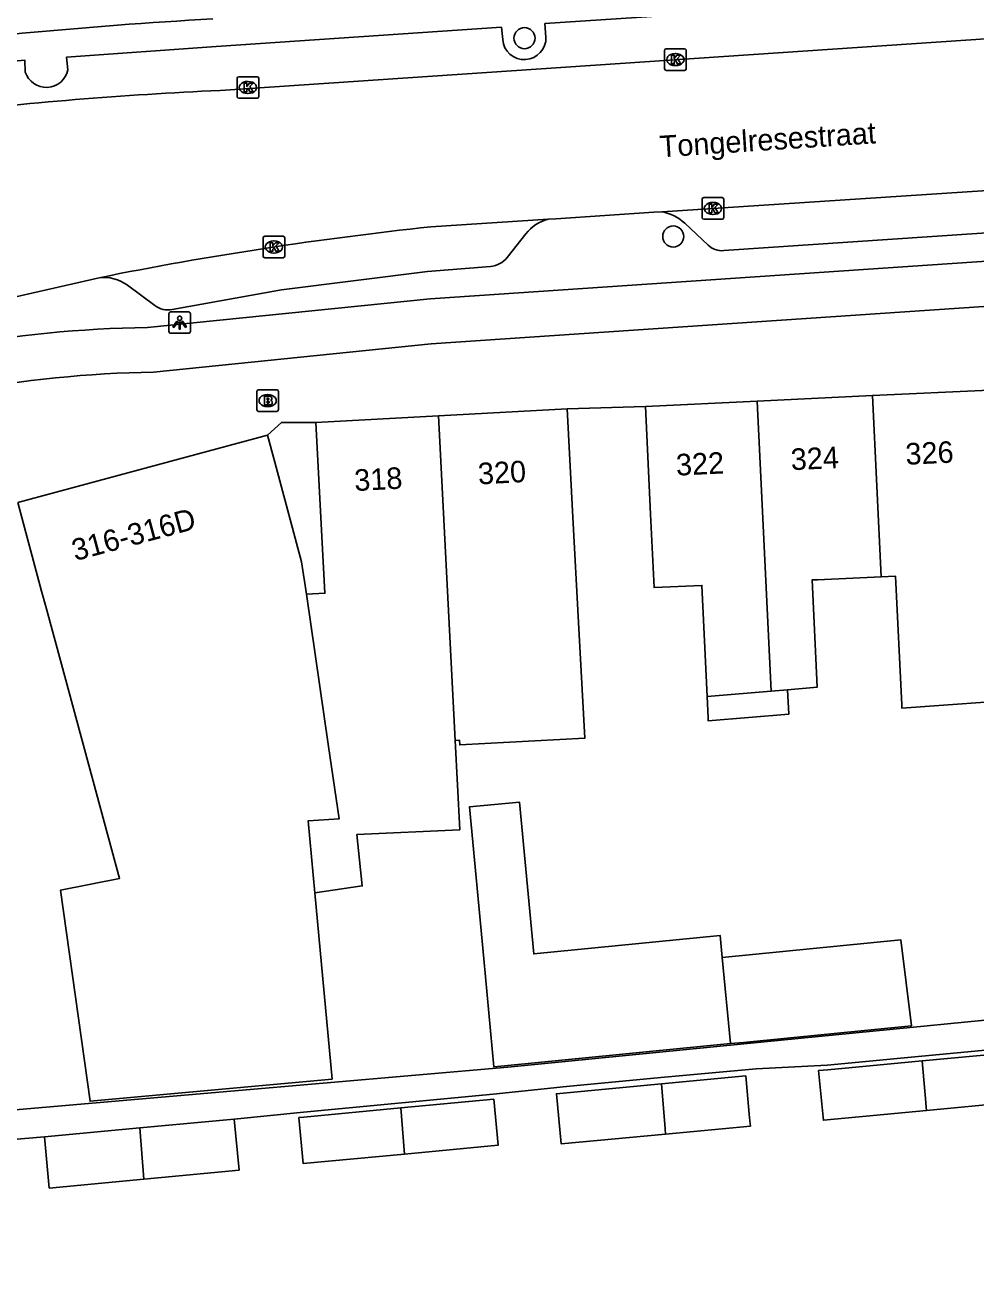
# Model space of a CAD drawing. Extents: x 163010 to 163853, y 382793 to 383982.
# Drawn here: x 163239.8 to 163283.9, y 383562.7 to 383621.3 of the extents above; entities that cross this region are included whole.
import ezdxf

# ---------------------------------------------------------------- set-up
doc = ezdxf.new("R2010")
doc.units = 0
for name, color, linetype in [('IMGEO_Boom', 7, 'Continuous'), ('IMGEO_Brandkraan', 7, 'Continuous'), ('IMGEO_Fietspad_open', 7, 'Continuous'), ('IMGEO_Kolk', 7, 'Continuous'), ('IMGEO_Lichtpunt', 7, 'Continuous'), ('IMGEO_Openbare_ruimte_label', 7, 'Continuous'), ('IMGEO_Pand', 7, 'Continuous'), ('IMGEO_Pand_nummerreeks', 7, 'Continuous'), ('IMGEO_Parkeervlak_open', 7, 'Continuous'), ('IMGEO_Rijbaan_lokaal_gesloten', 7, 'Continuous'), ('IMGEO_Voetpad_open', 7, 'Continuous')]:
    doc.layers.add(name, color=color, linetype=linetype)

msp = doc.modelspace()

# ---------------------------------------------------------------- linework, layer by layer
at = {"layer": 'IMGEO_Boom'}
for centre in [(163262.934, 383620.731), (163269.831, 383611.531)]:
    msp.add_circle(centre, 0.489, dxfattribs=at)
at = {"layer": 'IMGEO_Brandkraan'}
for p, q in [((163250.523, 383603.495), (163250.523, 383604.347)), ((163250.598, 383604.421), (163251.45, 383604.421)), ((163251.011, 383604.201), (163251.036, 383604.201)), ((163251.524, 383604.347), (163251.524, 383603.495)), ((163251.45, 383603.421), (163250.598, 383603.421)), ((163251.034, 383603.641), (163251.009, 383603.641))]:
    msp.add_line(p, q, dxfattribs=at)
for points in [[(163250.523, 383603.495), (163250.523, 383604.347)], [(163250.598, 383604.421), (163251.45, 383604.421)], [(163250.871, 383604.121), (163250.871, 383603.721), (163251.084, 383603.721)], [(163251.102, 383604.121), (163250.871, 383604.121)], [(163251.05, 383604.04), (163250.996, 383604.04), (163250.996, 383603.964)], [(163250.996, 383603.964), (163251.049, 383603.964)], [(163251.524, 383604.347), (163251.524, 383603.495)], [(163251.45, 383603.421), (163250.598, 383603.421)], [(163251.058, 383603.888), (163250.996, 383603.888), (163250.996, 383603.807)], [(163250.996, 383603.807), (163251.058, 383603.807)]]:
    msp.add_lwpolyline(points, dxfattribs=at)
for centre, radius, start, end in [((163250.6, 383604.345), 0.0765, 91.55205, 178.44795), ((163250.6, 383604.345), 0.0765, 91.55205, 178.44795), ((163251.051, 383604.002), 0.0379, 267.82845, 90.93552), ((163251.106, 383603.976), 0.145, 59.4692, 91.53667), ((163251.131, 383604.023), 0.0922, 285.51372, 58.15012), ((163251.448, 383604.345), 0.0765, 1.55205, 88.44795), ((163251.448, 383604.345), 0.0765, 1.55205, 88.44795), ((163250.6, 383603.497), 0.0765, 181.55205, 268.44795), ((163250.6, 383603.497), 0.0765, 181.55205, 268.44795), ((163251.059, 383603.847), 0.0404, 269.87594, 90.50774), ((163251.09, 383603.972), 0.251, 268.66757, 293.53466), ((163251.136, 383603.831), 0.105, 301.31148, 78.98903), ((163251.448, 383603.497), 0.0765, 271.55205, 358.44795), ((163251.448, 383603.497), 0.0765, 271.55205, 358.44795)]:
    msp.add_arc(centre, radius, start, end, dxfattribs=at)
for centre, major_axis, ratio, start_param, end_param in [((163251.01, 383603.921), (-0.387, 0.002), 0.722429, 4.712389, 7.853982), ((163251.035, 383603.921), (-0.39, 0.002), 0.717154, 1.570796, 4.712389)]:
    msp.add_ellipse(centre, major_axis=major_axis, ratio=ratio, start_param=start_param, end_param=end_param, dxfattribs=at)
at = {"layer": 'IMGEO_Fietspad_open'}
for points in [[(163331.137, 383613.796), (163319.995, 383612.806), (163258.553, 383608.639), (163245.452, 383607.311)], [(163245.734, 383605.242), (163258.605, 383606.554), (163320.157, 383610.707), (163331.127, 383611.662)]]:
    msp.add_lwpolyline(points, dxfattribs=at)
for centre, radius, start, end in [((163262.924, 383372.672), 249.375, 93.32181, 97.39105), ((163246.114, 383553.869), 53.446, 90.70968, 110.64188), ((163246.55, 383552.155), 53.093, 90.881, 110.52156)]:
    msp.add_arc(centre, radius, start, end, dxfattribs=at)
at = {"layer": 'IMGEO_Kolk'}
for p, q in [((163269.432, 383619.311), (163269.432, 383620.163)), ((163269.507, 383620.237), (163270.359, 383620.237)), ((163269.92, 383620.017), (163269.945, 383620.017)), ((163270.433, 383620.163), (163270.433, 383619.311)), ((163270.359, 383619.237), (163269.507, 383619.237)), ((163269.943, 383619.457), (163269.918, 383619.457)), ((163249.608, 383618.018), (163249.608, 383618.87)), ((163249.683, 383618.944), (163250.535, 383618.944)), ((163250.096, 383618.724), (163250.121, 383618.724)), ((163250.609, 383618.87), (163250.609, 383618.018)), ((163250.119, 383618.164), (163250.094, 383618.164)), ((163250.535, 383617.944), (163249.683, 383617.944)), ((163271.247, 383613.334), (163272.099, 383613.334)), ((163271.172, 383612.408), (163271.172, 383613.26)), ((163271.66, 383613.114), (163271.685, 383613.114)), ((163272.173, 383613.26), (163272.173, 383612.408)), ((163272.099, 383612.334), (163271.247, 383612.334)), ((163271.683, 383612.554), (163271.658, 383612.554)), ((163250.812, 383610.62), (163250.812, 383611.472)), ((163250.887, 383611.546), (163251.739, 383611.546)), ((163251.3, 383611.326), (163251.325, 383611.326)), ((163251.813, 383611.472), (163251.813, 383610.62)), ((163251.739, 383610.546), (163250.887, 383610.546)), ((163251.323, 383610.766), (163251.298, 383610.766))]:
    msp.add_line(p, q, dxfattribs=at)
for points in [[(163269.432, 383619.311), (163269.432, 383620.163)], [(163269.507, 383620.237), (163270.359, 383620.237)], [(163269.753, 383619.937), (163269.876, 383619.937), (163269.876, 383619.786), (163270.006, 383619.937), (163270.17, 383619.937), (163270.024, 383619.786), (163270.177, 383619.537), (163270.025, 383619.537), (163269.94, 383619.701), (163269.876, 383619.634), (163269.876, 383619.537), (163269.753, 383619.537), (163269.753, 383619.937)], [(163270.433, 383620.163), (163270.433, 383619.311)], [(163270.359, 383619.237), (163269.507, 383619.237)], [(163249.608, 383618.018), (163249.608, 383618.87)], [(163249.683, 383618.944), (163250.535, 383618.944)], [(163249.929, 383618.644), (163250.052, 383618.644), (163250.052, 383618.493), (163250.182, 383618.644), (163250.346, 383618.644), (163250.2, 383618.493), (163250.353, 383618.244), (163250.201, 383618.244), (163250.116, 383618.408), (163250.052, 383618.341), (163250.052, 383618.244), (163249.929, 383618.244), (163249.929, 383618.644)], [(163250.609, 383618.87), (163250.609, 383618.018)], [(163250.535, 383617.944), (163249.683, 383617.944)], [(163271.247, 383613.334), (163272.099, 383613.334)], [(163271.172, 383612.408), (163271.172, 383613.26)], [(163271.493, 383613.034), (163271.616, 383613.034), (163271.616, 383612.883), (163271.746, 383613.034), (163271.91, 383613.034), (163271.764, 383612.883), (163271.917, 383612.634), (163271.765, 383612.634), (163271.68, 383612.798), (163271.616, 383612.731), (163271.616, 383612.634), (163271.493, 383612.634), (163271.493, 383613.034)], [(163272.173, 383613.26), (163272.173, 383612.408)], [(163272.099, 383612.334), (163271.247, 383612.334)], [(163250.812, 383610.62), (163250.812, 383611.472)], [(163250.887, 383611.546), (163251.739, 383611.546)], [(163251.133, 383611.246), (163251.256, 383611.246), (163251.256, 383611.095), (163251.386, 383611.246), (163251.55, 383611.246), (163251.404, 383611.095), (163251.557, 383610.846), (163251.405, 383610.846), (163251.32, 383611.01), (163251.256, 383610.943), (163251.256, 383610.846), (163251.133, 383610.846), (163251.133, 383611.246)], [(163251.813, 383611.472), (163251.813, 383610.62)], [(163251.739, 383610.546), (163250.887, 383610.546)]]:
    msp.add_lwpolyline(points, dxfattribs=at)
for centre, start, end in [((163269.509, 383620.161), 91.55205, 178.44795), ((163269.509, 383620.161), 91.55205, 178.44795), ((163270.357, 383620.161), 1.55205, 88.44795), ((163270.357, 383620.161), 1.55205, 88.44795), ((163269.509, 383619.313), 181.55205, 268.44795), ((163269.509, 383619.313), 181.55205, 268.44795), ((163270.357, 383619.313), 271.55205, 358.44795), ((163270.357, 383619.313), 271.55205, 358.44795), ((163249.685, 383618.868), 91.55205, 178.44795), ((163249.685, 383618.868), 91.55205, 178.44795), ((163250.533, 383618.868), 1.55205, 88.44795), ((163250.533, 383618.868), 1.55205, 88.44795), ((163249.685, 383618.02), 181.55205, 268.44795), ((163249.685, 383618.02), 181.55205, 268.44795), ((163250.533, 383618.02), 271.55205, 358.44795), ((163250.533, 383618.02), 271.55205, 358.44795), ((163271.249, 383613.258), 91.55205, 178.44795), ((163271.249, 383613.258), 91.55205, 178.44795), ((163272.097, 383613.258), 1.55205, 88.44795), ((163272.097, 383613.258), 1.55205, 88.44795), ((163271.249, 383612.41), 181.55205, 268.44795), ((163271.249, 383612.41), 181.55205, 268.44795), ((163272.097, 383612.41), 271.55205, 358.44795), ((163272.097, 383612.41), 271.55205, 358.44795), ((163250.889, 383611.47), 91.55205, 178.44795), ((163250.889, 383611.47), 91.55205, 178.44795), ((163251.737, 383611.47), 1.55205, 88.44795), ((163251.737, 383611.47), 1.55205, 88.44795), ((163250.889, 383610.622), 181.55205, 268.44795), ((163250.889, 383610.622), 181.55205, 268.44795), ((163251.737, 383610.622), 271.55205, 358.44795), ((163251.737, 383610.622), 271.55205, 358.44795)]:
    msp.add_arc(centre, 0.0765, start, end, dxfattribs=at)
for centre, major_axis, ratio, start_param, end_param in [((163269.919, 383619.737), (-0.387, 0.002), 0.722429, 4.712389, 7.853982), ((163269.944, 383619.737), (-0.39, 0.002), 0.717154, 1.570796, 4.712389), ((163250.095, 383618.444), (-0.387, 0.002), 0.722429, 4.712389, 7.853982), ((163250.12, 383618.444), (-0.39, 0.002), 0.717154, 1.570796, 4.712389), ((163271.659, 383612.834), (-0.387, 0.002), 0.722429, 4.712389, 7.853982), ((163271.684, 383612.834), (-0.39, 0.002), 0.717154, 1.570796, 4.712389), ((163251.299, 383611.046), (-0.387, 0.002), 0.722429, 4.712389, 7.853982), ((163251.324, 383611.046), (-0.39, 0.002), 0.717154, 1.570796, 4.712389)]:
    msp.add_ellipse(centre, major_axis=major_axis, ratio=ratio, start_param=start_param, end_param=end_param, dxfattribs=at)
at = {"layer": 'IMGEO_Lichtpunt'}
for p, q in [((163246.445, 383607.945), (163246.445, 383607.138)), ((163246.445, 383607.945), (163246.445, 383607.138)), ((163247.347, 383608.04), (163246.539, 383608.04)), ((163247.347, 383608.04), (163246.539, 383608.04)), ((163247.441, 383607.138), (163247.441, 383607.945)), ((163247.441, 383607.138), (163247.441, 383607.945)), ((163246.539, 383607.044), (163247.347, 383607.044)), ((163246.539, 383607.044), (163247.347, 383607.044))]:
    msp.add_line(p, q, dxfattribs=at)
for points in [[(163246.819, 383607.609), (163246.858, 383607.581), (163246.67, 383607.319), (163246.632, 383607.346), (163246.819, 383607.609)], [(163246.921, 383607.561), (163246.968, 383607.561), (163246.968, 383607.239), (163246.921, 383607.239), (163246.921, 383607.561)], [(163247.031, 383607.581), (163247.069, 383607.608), (163247.256, 383607.346), (163247.217, 383607.318), (163247.031, 383607.581)]]:
    msp.add_lwpolyline(points, dxfattribs=at)
msp.add_circle((163246.944, 383607.743), 0.0994, dxfattribs=at)
for centre, start, end in [((163246.539, 383607.945), 90, 180), ((163246.539, 383607.945), 90, 180), ((163247.347, 383607.945), 0, 90), ((163247.347, 383607.945), 0, 90), ((163246.539, 383607.138), 180, 270), ((163246.539, 383607.138), 180, 270), ((163247.347, 383607.138), 270, 0), ((163247.347, 383607.138), 270, 360)]:
    msp.add_arc(centre, 0.0946, start, end, dxfattribs=at)
at = {"layer": 'IMGEO_Pand'}
for points in [[(163279.066, 383604.153), (163273.722, 383603.9)], [(163284.506, 383604.41), (163279.066, 383604.153)], [(163279.47, 383595.754), (163279.066, 383604.153)], [(163258.951, 383603.216), (163264.915, 383603.534)], [(163264.915, 383603.534), (163265.182, 383598.52), (163265.442, 383593.633), (163265.726, 383588.26), (163259.932, 383587.951), (163259.92, 383588.176), (163259.721, 383588.165)], [(163268.547, 383603.656), (163273.722, 383603.9)], [(163271.402, 383590.202), (163271.159, 383595.354), (163268.945, 383595.248), (163268.783, 383598.662), (163268.547, 383603.656)], [(163273.722, 383603.9), (163274.37, 383590.451)], [(163253.26, 383602.913), (163253.526, 383597.921), (163253.682, 383594.985), (163252.821, 383594.939)], [(163258.951, 383603.216), (163253.26, 383602.913)], [(163259.721, 383588.165), (163258.951, 383603.216)], [(163251.02, 383602.319), (163239.435, 383599.2)], [(163252.821, 383594.939), (163252.6, 383596.45), (163251.355, 383601.074), (163251.02, 383602.319)], [(163253.215, 383581.094), (163254.009, 383572.458), (163242.787, 383571.428), (163241.416, 383581.216), (163244.155, 383581.764), (163241.459, 383591.701), (163240.735, 383594.37), (163240.541, 383595.09), (163239.435, 383599.2)], [(163279.47, 383595.754), (163276.52, 383595.615), (163276.269, 383595.603), (163276.506, 383590.631), (163275.13, 383590.515)], [(163286.444, 383590.087), (163280.434, 383589.655), (163280.426, 383589.818), (163280.139, 383595.786), (163279.47, 383595.754)], [(163252.821, 383594.939), (163253.849, 383587.882), (163254.339, 383584.519), (163252.908, 383584.439), (163253.215, 383581.094)], [(163275.13, 383590.515), (163275.185, 383589.38), (163271.456, 383589.067), (163271.449, 383589.21), (163271.402, 383590.202)], [(163274.37, 383590.451), (163275.13, 383590.515)], [(163274.37, 383590.451), (163271.402, 383590.202)], [(163259.721, 383588.165), (163259.933, 383584.022), (163255.163, 383583.797), (163255.41, 383581.414), (163253.215, 383581.094)], [(163272.482, 383574.099), (163262.154, 383573.081), (163261.514, 383573.018), (163261.043, 383578.032), (163260.38, 383585.082), (163262.7, 383585.3), (163263.362, 383578.26), (163272.01, 383579.113), (163272.105, 383578.102)], [(163272.105, 383578.102), (163280.386, 383578.919), (163280.884, 383574.927), (163273.092, 383574.159), (163272.482, 383574.099)], [(163272.105, 383578.102), (163272.482, 383574.099)], [(163281.383, 383573.299), (163285.241, 383573.662), (163285.457, 383571.365), (163281.571, 383570.999)], [(163281.571, 383570.999), (163276.793, 383570.55), (163276.78, 383570.691), (163276.576, 383572.847), (163276.997, 383572.886), (163281.383, 383573.299)], [(163281.571, 383570.999), (163281.559, 383571.141), (163281.54, 383571.373), (163281.383, 383573.299)], [(163269.287, 383572.238), (163273.192, 383572.606), (163273.359, 383570.833), (163273.389, 383570.52), (163273.411, 383570.277), (163269.477, 383569.906)], [(163269.477, 383569.906), (163264.637, 383569.449), (163264.416, 383571.779), (163264.902, 383571.825), (163269.287, 383572.238)], [(163269.477, 383569.906), (163269.457, 383570.15), (163269.441, 383570.352), (163269.287, 383572.238)], [(163257.196, 383571.116), (163261.507, 383571.523), (163261.708, 383569.386), (163257.37, 383568.978)], [(163245.091, 383570.189), (163249.478, 383570.603)], [(163249.478, 383570.603), (163249.701, 383568.232), (163245.284, 383567.816)], [(163257.37, 383568.978), (163252.674, 383568.536), (163252.473, 383570.671), (163252.7, 383570.693), (163257.196, 383571.116)], [(163257.196, 383571.116), (163257.37, 383568.978)], [(163240.671, 383569.773), (163245.091, 383570.189)], [(163245.091, 383570.189), (163245.284, 383567.816)], [(163245.284, 383567.816), (163240.895, 383567.403), (163240.671, 383569.773)]]:
    msp.add_lwpolyline(points, dxfattribs=at)
at = {"layer": 'IMGEO_Parkeervlak_open'}
for points in [[(163263.93, 383620.779), (163263.885, 383621.404), (163281.82, 383622.602)], [(163241.761, 383619.261), (163241.691, 383619.845), (163248.64, 383620.349), (163261.866, 383621.234), (163261.924, 383620.67)], [(163235.523, 383619.267), (163236.542, 383619.373), (163237.562, 383619.476), (163239.257, 383619.658), (163239.761, 383619.712), (163239.783, 383619.154)], [(163272.175, 383610.877), (163285.754, 383611.796), (163285.736, 383612.413)], [(163262.138, 383610.566), (163262.996, 383611.659)], [(163270.364, 383612.145), (163271.447, 383611.135)], [(163246.59, 383608.143), (163251.67, 383609.061), (163258.442, 383609.916), (163261.36, 383610.148)], [(163244.522, 383609.272), (163245.797, 383608.329)]]:
    msp.add_lwpolyline(points, dxfattribs=at)
for centre, radius, start, end in [((163262.926, 383620.743), 1.005, 184.17838, 2.04206), ((163240.758, 383619.472), 1.025, 198.052, 348.1408), ((163264.519, 383610.462), 1.937, 104.64506, 141.83442), ((163268.891, 383610.563), 2.161, 47.04991, 78.64406), ((163272.103, 383611.829), 0.955, 226.6249, 274.34689), ((163261.27, 383611.248), 1.104, 274.66661, 321.82945), ((163243.426, 383607.789), 1.844, 53.52555, 96.87172), ((163246.401, 383609.119), 0.995, 232.62719, 280.97232)]:
    msp.add_arc(centre, radius, start, end, dxfattribs=at)
at = {"layer": 'IMGEO_Rijbaan_lokaal_gesloten'}
for points in [[(163322.79, 383623.318), (163248.816, 383618.307)], [(163269.317, 383612.682), (163319.539, 383615.968), (163329.867, 383616.93)], [(163258.597, 383611.98), (163264.029, 383612.336)], [(163264.029, 383612.336), (163264.381, 383612.359), (163268.927, 383612.656), (163269.317, 383612.682)], [(163213.597, 383600.731), (163214.956, 383601.18), (163233.054, 383607.14), (163236.408, 383608.071), (163243.205, 383609.62)]]:
    msp.add_lwpolyline(points, dxfattribs=at)
for centre, radius, start, end in [((163256.869, 383438.484), 180.003, 92.56406, 96.85085), ((163276.263, 383445.385), 167.529, 96.05328, 101.38086)]:
    msp.add_arc(centre, radius, start, end, dxfattribs=at)
at = {"layer": 'IMGEO_Voetpad_open'}
for points in [[(163268.547, 383603.656), (163264.915, 383603.534)], [(163251.02, 383602.319), (163251.662, 383602.907), (163253.26, 383602.913)], [(163310.467, 383566.575), (163309.6, 383575.928), (163297.862, 383575.015), (163293.46, 383574.601), (163289.055, 383574.186), (163285.784, 383573.931), (163281.366, 383573.514), (163276.977, 383573.101), (163273.682, 383572.939), (163269.264, 383572.523), (163264.875, 383572.109), (163261.485, 383571.757), (163252.678, 383570.927), (163249.478, 383570.603)], [(163227.885, 383570.033), (163262.164, 383573.013), (163273.102, 383574.091), (163285.074, 383575.27), (163285.412, 383575.196)], [(163240.671, 383569.773), (163237.377, 383569.495), (163232.999, 383569.083), (163228.57, 383568.666), (163226.766, 383568.476), (163227.748, 383556.909)]]:
    msp.add_lwpolyline(points, dxfattribs=at)

# ---------------------------------------------------------------- texts
at = {"layer": 'IMGEO_Openbare_ruimte_label'}
msp.add_text('Tongelresestraat', height=1, rotation=3.72643, dxfattribs=at).set_placement((163269.238, 383615.203))
at = {"layer": 'IMGEO_Pand_nummerreeks'}
for s, rotation, p in [('324', 2.70436, (163275.305, 383600.692)), ('326', 2.70436, (163280.625, 383600.944)), ('320', 3.04994, (163260.802, 383600.031)), ('322', 2.70499, (163269.982, 383600.44)), ('318', 3.04814, (163255.066, 383599.725)), ('316-316D', 14.98285, (163242.098, 383596.477))]:
    msp.add_text(s, height=1, rotation=rotation, dxfattribs=at).set_placement(p)

doc.saveas('drawing.dxf')
